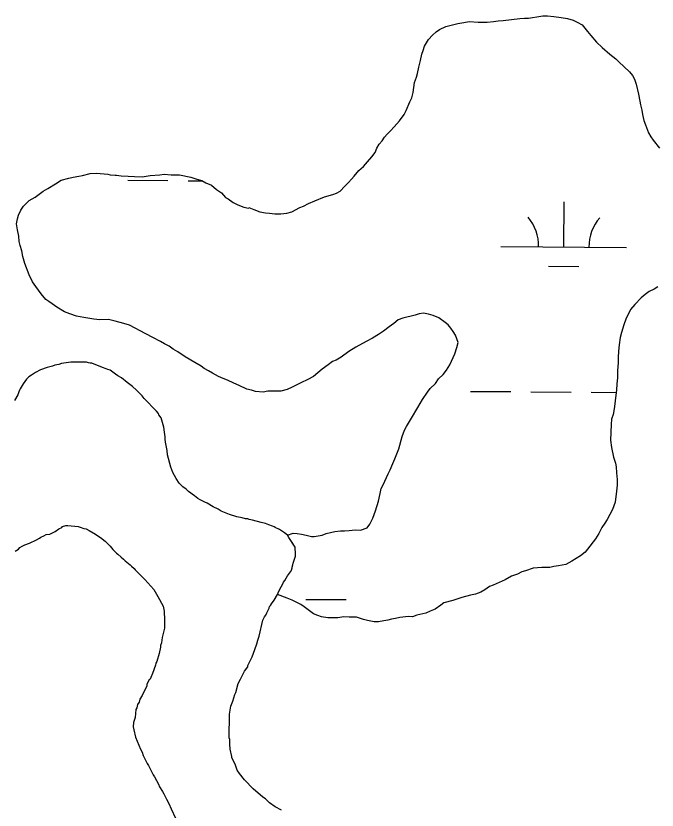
# Model space of a CAD drawing. Extents: x 3172231 to 3210228, y 940198 to 965780.
# Drawn here: x 3176829 to 3177339, y 958866 to 959499 of the extents above; entities that cross this region are included whole.
import ezdxf

# ---------------------------------------------------------------- set-up
doc = ezdxf.new("R2010")
doc.units = 0
doc.layers.add('V-SITE-VEGE', color=7, linetype='Continuous')
doc.layers.add('V-WETL-SWMP', color=7, linetype='Continuous')

msp = doc.modelspace()

# ---------------------------------------------------------------- linework, layer by layer
at = {"layer": 'V-SITE-VEGE'}
for p, q in [((3176863.034, 959221.409), (3176859.743, 959220.711)), ((3176865.232, 959222.122), (3176863.034, 959221.409)), ((3176872.541, 959223.15), (3176865.232, 959222.122)), ((3176884.952, 959223.039), (3176872.541, 959223.15)), ((3176886.773, 959222.658), (3176884.952, 959223.039)), ((3176887.864, 959222.284), (3176886.773, 959222.658)), ((3176889.324, 959222.269), (3176887.864, 959222.284)), ((3176897.691, 959218.911), (3176889.324, 959222.269)), ((3176844.363, 959215.007), (3176841.422, 959212.842)), ((3176848.395, 959217.162), (3176844.363, 959215.007)), ((3176853.888, 959218.937), (3176848.395, 959217.162)), ((3176857.912, 959219.996), (3176853.888, 959218.937)), ((3176859.743, 959220.711), (3176857.912, 959219.996)), ((3176900.601, 959217.788), (3176897.691, 959218.911)), ((3176902.057, 959217.409), (3176900.601, 959217.788)), ((3176903.876, 959216.664), (3176902.057, 959217.409)), ((3176908.23, 959213.705), (3176903.876, 959216.664)), ((3176837.379, 959209.594), (3176834.79, 959205.967)), ((3176839.218, 959211.401), (3176837.379, 959209.594)), ((3176841.422, 959212.842), (3176839.218, 959211.401)), ((3176910.04, 959212.23), (3176908.23, 959213.705)), ((3176912.948, 959210.741), (3176910.04, 959212.23)), ((3176917.296, 959207.053), (3176912.948, 959210.741)), ((3176834.79, 959205.967), (3176832.2, 959201.976)), ((3176921.648, 959203.729), (3176917.296, 959207.053)), ((3176924.904, 959200.78), (3176921.648, 959203.729)), ((3176830.332, 959197.247), (3176827.735, 959192.524)), ((3176831.083, 959199.43), (3176830.332, 959197.247)), ((3176831.825, 959200.884), (3176831.083, 959199.43)), ((3176832.2, 959201.976), (3176831.825, 959200.884)), ((3176929.246, 959196.36), (3176924.904, 959200.78)), ((3176931.05, 959194.154), (3176929.246, 959196.36)), ((3176940.817, 959184.211), (3176931.05, 959194.154)), ((3176942.261, 959182.372), (3176940.817, 959184.211)), ((3176942.615, 959181.274), (3176942.261, 959182.372)), ((3176944.42, 959178.702), (3176942.615, 959181.274)), ((3176946.544, 959171.385), (3176944.42, 959178.702)), ((3176947.238, 959167.362), (3176946.544, 959171.385)), ((3176947.57, 959163.709), (3176947.238, 959167.362)), ((3176947.553, 959161.884), (3176947.57, 959163.709)), ((3176947.895, 959159.326), (3176947.553, 959161.884)), ((3176949.296, 959152.744), (3176947.895, 959159.326)), ((3176949.632, 959149.455), (3176949.296, 959152.744)), ((3176952.098, 959139.577), (3176949.632, 959149.455)), ((3176953.882, 959135.182), (3176952.098, 959139.577)), ((3176954.961, 959132.981), (3176953.882, 959135.182)), ((3176956.396, 959130.412), (3176954.961, 959132.981)), ((3176958.92, 959126.74), (3176956.396, 959130.412)), ((3176961.813, 959123.793), (3176958.92, 959126.74)), ((3176964.351, 959121.946), (3176961.813, 959123.793)), ((3176966.159, 959120.105), (3176964.351, 959121.946)), ((3176970.876, 959116.777), (3176966.159, 959120.105)), ((3176973.776, 959114.561), (3176970.876, 959116.777)), ((3176975.59, 959113.449), (3176973.776, 959114.561)), ((3176979.226, 959111.591), (3176975.59, 959113.449)), ((3176981.042, 959110.846), (3176979.226, 959111.591)), ((3176985.763, 959107.882), (3176981.042, 959110.846)), ((3176989.76, 959106.023), (3176985.763, 959107.882)), ((3176992.302, 959104.538), (3176989.76, 959106.023)), ((3176994.848, 959103.42), (3176992.302, 959104.538)), ((3176998.849, 959101.925), (3176994.848, 959103.42)), ((3177004.674, 959100.049), (3176998.849, 959101.925)), ((3177009.046, 959099.279), (3177004.674, 959100.049)), ((3177011.594, 959098.525), (3177009.046, 959099.279)), ((3177013.421, 959098.509), (3177011.594, 959098.525)), ((3177014.506, 959097.769), (3177013.421, 959098.509)), ((3177017.06, 959097.38), (3177014.506, 959097.769)), ((3177023.978, 959095.494), (3177017.06, 959097.38)), ((3177027.622, 959094.732), (3177023.978, 959095.494)), ((3176860.19, 959088.353), (3176863.129, 959090.517)), ((3176863.129, 959090.517), (3176865.328, 959091.593)), ((3176865.328, 959091.593), (3176866.065, 959092.316)), ((3176866.065, 959092.316), (3176868.627, 959093.022)), ((3176868.627, 959093.022), (3176870.086, 959093.01)), ((3176870.086, 959093.01), (3176878.476, 959092.205)), ((3176878.476, 959092.205), (3176879.932, 959091.826)), ((3176879.932, 959091.826), (3176882.843, 959090.706)), ((3176882.843, 959090.706), (3176884.663, 959090.325)), ((3176884.663, 959090.325), (3176887.209, 959089.207)), ((3176887.209, 959089.207), (3176892.292, 959086.241)), ((3177030.167, 959093.614), (3177027.622, 959094.732)), ((3177033.078, 959092.494), (3177030.167, 959093.614)), ((3177034.534, 959092.115), (3177033.078, 959092.494)), ((3177035.259, 959091.378), (3177034.534, 959092.115)), ((3177038.529, 959089.889), (3177035.259, 959091.378)), ((3177042.521, 959087.298), (3177038.529, 959089.889)), ((3176845.163, 959081.553), (3176847.732, 959082.991)), ((3176847.732, 959082.991), (3176848.831, 959083.712)), ((3176848.831, 959083.712), (3176851.033, 959084.785)), ((3176851.033, 959084.785), (3176852.866, 959085.864)), ((3176852.866, 959085.864), (3176855.791, 959086.202)), ((3176855.791, 959086.202), (3176860.19, 959088.353)), ((3176892.292, 959086.241), (3176894.105, 959084.765)), ((3176894.105, 959084.765), (3176896.286, 959083.652)), ((3176896.286, 959083.652), (3176899.906, 959080.697)), ((3177045.061, 959085.451), (3177042.521, 959087.298)), ((3177046.14, 959083.616), (3177045.061, 959085.451)), ((3177051.18, 959075.905), (3177046.14, 959083.616)), ((3176831.966, 959075.465), (3176833.801, 959076.544)), ((3176833.801, 959076.544), (3176836.001, 959077.619)), ((3176836.001, 959077.619), (3176839.665, 959079.047)), ((3176839.665, 959079.047), (3176845.163, 959081.553)), ((3176899.906, 959080.697), (3176903.888, 959076.646)), ((3176903.888, 959076.646), (3176906.055, 959074.072)), ((3177051.164, 959074.08), (3177051.18, 959075.905)), ((3176828.29, 959072.579), (3176830.862, 959074.379)), ((3176830.862, 959074.379), (3176831.966, 959075.465)), ((3176906.055, 959074.072), (3176908.948, 959071.125)), ((3176908.948, 959071.125), (3176910.038, 959070.386)), ((3176910.038, 959070.386), (3176912.569, 959067.807)), ((3177051.512, 959072.251), (3177051.164, 959074.08)), ((3177051.479, 959068.602), (3177051.512, 959072.251)), ((3176912.569, 959067.807), (3176914.382, 959066.33)), ((3176914.382, 959066.33), (3176915.828, 959064.858)), ((3176915.828, 959064.858), (3176919.817, 959061.903)), ((3177049.605, 959063.142), (3177051.479, 959068.602)), ((3176919.817, 959061.903), (3176920.903, 959060.799)), ((3176920.903, 959060.799), (3176923.076, 959058.954)), ((3176923.076, 959058.954), (3176923.796, 959057.852)), ((3176923.796, 959057.852), (3176931.392, 959050.119)), ((3177047.352, 959056.228), (3177048.464, 959058.042)), ((3177048.464, 959058.042), (3177049.605, 959063.142)), ((3177042.91, 959049.33), (3177045.132, 959052.961)), ((3177045.132, 959052.961), (3177047.352, 959056.228)), ((3176931.392, 959050.119), (3176938.62, 959042.023)), ((3177038.835, 959042.432), (3177041.057, 959046.063)), ((3177041.057, 959046.063), (3177041.802, 959047.88)), ((3177041.802, 959047.88), (3177042.91, 959049.33)), ((3176938.62, 959042.023), (3176941.856, 959036.518)), ((3177034.376, 959033.712), (3177037.065, 959038.254)), ((3177037.065, 959038.254), (3177037.712, 959039.522)), ((3177037.712, 959039.522), (3177038.835, 959042.432)), ((3176941.856, 959036.518), (3176946.167, 959028.813)), ((3177032.16, 959030.81), (3177034.376, 959033.712)), ((3176946.167, 959028.813), (3176946.861, 959024.793)), ((3177028.443, 959023.544), (3177030.303, 959027.179)), ((3177030.303, 959027.179), (3177030.679, 959028.635)), ((3177030.679, 959028.635), (3177031.415, 959029.358)), ((3177031.415, 959029.358), (3177032.16, 959030.81)), ((3176946.861, 959024.793), (3176946.843, 959022.602)), ((3176946.843, 959022.602), (3176947.185, 959020.042)), ((3176947.185, 959020.042), (3176947.105, 959011.284)), ((3177025.471, 959017.729), (3177026.59, 959020.275)), ((3177026.59, 959020.275), (3177027.698, 959021.725)), ((3177027.698, 959021.725), (3177028.443, 959023.544)), ((3177022.438, 959004.983), (3177025.471, 959017.729)), ((3176947.105, 959011.284), (3176945.214, 959004.002)), ((3176945.214, 959004.002), (3176944.811, 958999.623)), ((3177020.556, 958998.794), (3177021.314, 959001.708)), ((3177021.314, 959001.708), (3177022.438, 959004.983)), ((3176944.051, 958996.344), (3176942.91, 958991.245)), ((3176944.061, 958997.438), (3176944.051, 958996.344)), ((3176944.811, 958999.623), (3176944.061, 958997.438)), ((3177016.815, 958988.607), (3177019.057, 958994.425)), ((3177019.057, 958994.425), (3177020.556, 958998.794)), ((3176942.91, 958991.245), (3176941.026, 958984.691)), ((3177013.468, 958981.701), (3177016.815, 958988.607)), ((3176939.906, 958981.785), (3176937.657, 958975.231)), ((3176940.287, 958983.602), (3176939.906, 958981.785)), ((3176941.026, 958984.691), (3176940.287, 958983.602)), ((3177013.458, 958980.605), (3177013.468, 958981.701)), ((3176937.657, 958975.231), (3176936.166, 958971.959)), ((3177009.388, 958974.437), (3177010.871, 958976.978)), ((3177010.871, 958976.978), (3177013.458, 958980.605)), ((3176935.056, 958970.144), (3176933.944, 958968.33)), ((3176935.792, 958970.867), (3176935.056, 958970.144)), ((3176936.166, 958971.959), (3176935.792, 958970.867)), ((3177005.673, 958967.168), (3177007.529, 958970.804)), ((3177007.529, 958970.804), (3177009.014, 958973.343)), ((3177009.014, 958973.343), (3177009.388, 958974.437)), ((3176933.189, 958965.415), (3176929.469, 958957.782)), ((3176933.199, 958966.511), (3176933.189, 958965.415)), ((3176933.944, 958968.33), (3176933.199, 958966.511)), ((3177003.785, 958960.25), (3177005.673, 958967.168)), ((3176929.469, 958957.782), (3176927.618, 958954.88)), ((3177001.532, 958953.336), (3177003.04, 958958.432)), ((3177003.04, 958958.432), (3177003.785, 958960.25)), ((3176925.754, 958950.516), (3176925.003, 958947.968)), ((3176926.864, 958952.331), (3176925.754, 958950.516)), ((3176927.618, 958954.88), (3176926.864, 958952.331)), ((3177000.037, 958949.332), (3177001.532, 958953.336)), ((3176924.257, 958946.514), (3176923.837, 958940.313)), ((3176925.003, 958947.968), (3176924.257, 958946.514)), ((3176998.88, 958942.773), (3177000.037, 958949.332)), ((3176923.837, 958940.313), (3176922.342, 958936.311)), ((3176998.716, 958924.158), (3176998.88, 958942.773)), ((3176922.342, 958936.311), (3176922.31, 958932.662)), ((3176922.31, 958932.662), (3176922.656, 958930.468)), ((3176922.656, 958930.468), (3176924.061, 958924.613)), ((3176924.061, 958924.613), (3176927.993, 958915.09)), ((3176999.069, 958922.694), (3176998.716, 958924.158)), ((3176999.036, 958919.044), (3176999.069, 958922.694)), ((3176999.366, 958915.026), (3176999.036, 958919.044)), ((3176927.993, 958915.09), (3176929.428, 958912.522)), ((3176929.428, 958912.522), (3176930.135, 958909.96)), ((3177000.773, 958909.173), (3176999.366, 958915.026)), ((3176930.135, 958909.96), (3176933.365, 958903.725)), ((3177000.762, 958908.079), (3177000.773, 958909.173)), ((3177003.271, 958902.945), (3177000.762, 958908.079)), ((3176933.365, 958903.725), (3176934.444, 958901.89)), ((3176934.444, 958901.89), (3176938.03, 958894.557)), ((3177005.057, 958898.186), (3177003.271, 958902.945)), ((3176938.03, 958894.557), (3176939.111, 958893.086)), ((3176939.111, 958893.086), (3176942.341, 958887.219)), ((3177006.855, 958895.613), (3177005.057, 958898.186)), ((3177010.826, 958890.469), (3177006.855, 958895.613)), ((3176942.341, 958887.219), (3176943.054, 958885.021)), ((3177017.697, 958883.471), (3177010.826, 958890.469)), ((3176943.054, 958885.021), (3176945.577, 958881.347)), ((3176945.577, 958881.347), (3176946.654, 958879.514)), ((3177025.301, 958876.831), (3177017.697, 958883.471)), ((3176946.654, 958879.514), (3176948.805, 958875.117)), ((3176948.805, 958875.117), (3176950.601, 958871.813)), ((3177027.478, 958875.352), (3177025.301, 958876.831)), ((3177030.741, 958872.403), (3177027.478, 958875.352)), ((3176950.601, 958871.813), (3176952.386, 958867.416)), ((3176952.386, 958867.416), (3176955.968, 958860.085)), ((3177035.091, 958869.079), (3177030.741, 958872.403)), ((3177040.178, 958866.478), (3177035.091, 958869.079))]:
    msp.add_line(p, q, dxfattribs=at)
at = {"layer": 'V-WETL-SWMP'}
for p, q in [((3176917.892, 959367.943), (3176949.892, 959367.725)), ((3176965.891, 959367.616), (3176977.122, 959367.539)), ((3177264.855, 959314.838), (3177265.1, 959350.837)), ((3177214.856, 959315.178), (3177314.854, 959314.497)), ((3177252.75, 959299.489), (3177276.749, 959299.325)), ((3177190.663, 959199.908), (3177222.662, 959199.69)), ((3177238.661, 959199.582), (3177270.661, 959199.364)), ((3177286.66, 959199.255), (3177306.599, 959199.119)), ((3177059.624, 959034.296), (3177091.623, 959034.078))]:
    msp.add_line(p, q, dxfattribs=at)
for points in [[(3177120.24, 959399.25), (3177122.092, 959402.154), (3177124.304, 959404.689), (3177126.882, 959407.221), (3177129.832, 959410.48), (3177134.254, 959415.186), (3177137.95, 959420.263), (3177139.439, 959423.535), (3177142.422, 959430.444), (3177143.911, 959433.716), (3177145.042, 959437.721), (3177146.209, 959445.741), (3177147.708, 959450.108), (3177148.464, 959453.021), (3177149.605, 959458.122), (3177150.746, 959463.222), (3177151.887, 959468.322), (3177153.008, 959471.232), (3177154.135, 959474.872), (3177157.101, 959479.956), (3177160.419, 959483.576), (3177163.362, 959486.105), (3177165.933, 959487.907), (3177171.066, 959490.417), (3177180.579, 959492.886), (3177185.33, 959493.574), (3177189.717, 959494.265), (3177196.648, 959493.838), (3177203.948, 959493.772), (3177209.065, 959494.456), (3177212.718, 959494.789), (3177216.736, 959495.118), (3177229.893, 959496.825), (3177233.546, 959497.157), (3177236.831, 959497.128), (3177246.699, 959498.499), (3177248.162, 959498.851), (3177251.812, 959498.819), (3177256.919, 959498.408), (3177262.752, 959497.626), (3177267.855, 959496.85), (3177272.222, 959495.35), (3177275.494, 959493.861), (3177279.49, 959491.635), (3177283.824, 959486.486), (3177286.349, 959483.178), (3177291.048, 959478.026), (3177295.389, 959473.606), (3177301.548, 959468.441), (3177306.261, 959464.748), (3177308.793, 959462.17), (3177317.119, 959454.43), (3177319.648, 959451.487), (3177321.082, 959448.554), (3177322.506, 959444.526), (3177324.259, 959436.48), (3177325.304, 959430.995), (3177326.008, 959428.069), (3177327.064, 959423.679), (3177327.4, 959420.391), (3177328.452, 959415.636), (3177329.879, 959411.973), (3177332.379, 959405.745), (3177334.174, 959402.444), (3177335.976, 959399.872), (3177341.031, 959393.622)], [(3176943.961, 959239.489), (3176937.786, 959242.829), (3176932.337, 959245.798), (3176919.256, 959252.486), (3176914.889, 959253.985), (3176907.971, 959255.872), (3176902.506, 959257.016), (3176895.567, 959256.713), (3176890.829, 959257.486), (3176882.809, 959258.653), (3176876.979, 959259.8), (3176871.885, 959261.671), (3176867.518, 959263.17), (3176861.346, 959266.876), (3176857.719, 959269.463), (3176855.18, 959271.311), (3176852.642, 959273.159), (3176849.031, 959277.572), (3176844.703, 959283.451), (3176842.181, 959287.124), (3176839.31, 959292.625), (3176836.107, 959301.779), (3176834.331, 959307.271), (3176833.64, 959311.657), (3176832.219, 959316.05), (3176831.519, 959319.342), (3176831.19, 959323.36), (3176830.141, 959328.48), (3176829.453, 959333.231), (3176830.219, 959337.24), (3176830.975, 959340.153), (3176832.836, 959344.152), (3176835.056, 959347.417), (3176839.475, 959351.758), (3176844.246, 959354.635), (3176850.494, 959359.325), (3176854.163, 959361.482), (3176860.401, 959365.076), (3176864.807, 959367.957), (3176871.028, 959369.726), (3176874.32, 959370.427), (3176879.071, 959371.114), (3176881.998, 959371.818), (3176887.851, 959373.226), (3176892.964, 959373.545), (3176902.082, 959372.733), (3176903.904, 959372.352), (3176907.916, 959371.951), (3176909.011, 959371.941), (3176912.657, 959371.543), (3176918.129, 959371.129), (3176923.239, 959371.084), (3176929.441, 959370.663), (3176935.655, 959371.702), (3176943.327, 959372.364), (3176946.98, 959372.696), (3176952.452, 959372.282), (3176955.737, 959372.252), (3176959.022, 959372.223), (3176968.13, 959370.316), (3176972.862, 959368.814), (3176976.867, 959367.683), (3176980.136, 959365.828), (3176984.5, 959363.964), (3176988.485, 959360.643), (3176992.477, 959358.052), (3176995.729, 959354.373), (3176997.91, 959353.258), (3177001.898, 959350.302), (3177005.532, 959348.445), (3177010.261, 959346.577), (3177013.904, 959345.814), (3177014.272, 959346.176), (3177018.274, 959344.68), (3177023.003, 959342.813), (3177027.376, 959342.043), (3177030.658, 959341.649), (3177035.035, 959341.245), (3177039.78, 959341.202), (3177044.531, 959341.89), (3177048.556, 959342.949), (3177054.79, 959346.178), (3177057.72, 959347.247), (3177061.755, 959349.401), (3177066.884, 959351.545), (3177074.579, 959354.761), (3177081.165, 959356.528), (3177084.095, 959357.596), (3177087.031, 959359.395), (3177090.717, 959363.377), (3177093.663, 959366.271), (3177095.876, 959368.807), (3177098.089, 959371.342), (3177101.778, 959375.689), (3177105.457, 959378.941), (3177108.775, 959382.562), (3177112.096, 959386.547), (3177114.684, 959390.175), (3177116.173, 959393.446), (3177118.028, 959396.715), (3177120.24, 959399.25)], [(3177339.675, 959283.031), (3177336.738, 959281.232), (3177332.707, 959279.443), (3177329.764, 959276.914), (3177326.456, 959274.389)], [(3177326.456, 959274.389), (3177321.297, 959268.96), (3177317.976, 959264.974), (3177314.258, 959257.342), (3177312.759, 959252.975), (3177310.878, 959246.786), (3177309.747, 959242.781), (3177308.965, 959236.948), (3177308.554, 959231.841), (3177308.143, 959226.735), (3177308.107, 959222.72), (3177307.687, 959216.518), (3177307.634, 959210.678), (3177307.227, 959205.936), (3177306.816, 959200.83), (3177306.03, 959194.631), (3177305.623, 959189.889), (3177304.857, 959185.881), (3177304.088, 959181.508), (3177302.96, 959177.867), (3177302.556, 959173.491), (3177302.079, 959161.084), (3177302.757, 959155.238), (3177304.513, 959147.556), (3177305.931, 959142.798), (3177306.635, 959139.872), (3177306.957, 959135.124), (3177307.273, 959129.645), (3177307.234, 959125.265), (3177306.826, 959120.524), (3177305.653, 959111.774), (3177303.776, 959105.95), (3177301.55, 959101.955), (3177299.324, 959097.959), (3177297.472, 959095.056), (3177295.25, 959091.425), (3177292.652, 959086.703), (3177290.058, 959082.346), (3177283.781, 959074.372), (3177281.933, 959071.833), (3177278.257, 959068.946), (3177271.283, 959064.628), (3177266.515, 959062.116), (3177260.665, 959061.073), (3177257.009, 959060.376), (3177253.717, 959059.675), (3177247.512, 959059.731), (3177243.859, 959059.399), (3177240.571, 959059.063), (3177234.346, 959056.929), (3177231.42, 959056.225), (3177228.119, 959054.429), (3177223.357, 959052.647), (3177218.221, 959049.773), (3177213.457, 959047.625), (3177208.692, 959045.478), (3177205.762, 959044.409), (3177202.089, 959041.887), (3177198.788, 959040.091), (3177194.757, 959038.302), (3177190.735, 959037.608), (3177183.784, 959035.845), (3177180.489, 959034.78), (3177176.461, 959033.356), (3177169.51, 959031.593), (3177166.938, 959029.791), (3177162.529, 959026.545), (3177158.498, 959024.756), (3177155.2, 959023.325), (3177147.883, 959021.566), (3177144.589, 959020.5), (3177141.304, 959020.53), (3177134.362, 959019.862), (3177131.071, 959019.161), (3177127.779, 959018.461), (3177124.853, 959017.757), (3177121.561, 959017.056), (3177117.54, 959016.362), (3177113.89, 959016.395), (3177108.789, 959017.536), (3177105.511, 959018.295), (3177100.052, 959020.169), (3177094.212, 959020.222), (3177089.833, 959020.261), (3177085.081, 959019.573), (3177077.051, 959019.645), (3177071.948, 959020.421), (3177069.038, 959021.542), (3177065.762, 959022.667), (3177062.5, 959025.251), (3177058.146, 959028.21), (3177055.608, 959030.058), (3177052.339, 959031.913), (3177048.706, 959033.77), (3177044.704, 959035.266), (3177037.065, 959038.255), (3177037.713, 959039.522), (3177038.834, 959042.432), (3177041.057, 959046.063), (3177041.803, 959047.881), (3177042.911, 959049.331)], [(3177042.911, 959049.331), (3177045.134, 959052.962), (3177047.353, 959056.227), (3177048.465, 959058.042), (3177048.846, 959059.864), (3177049.227, 959061.686), (3177049.606, 959063.142), (3177051.48, 959068.601), (3177051.496, 959070.426), (3177051.512, 959072.251), (3177051.164, 959074.079), (3177051.18, 959075.904), (3177048.299, 959080.31), (3177046.139, 959083.615), (3177045.06, 959085.45), (3177049.548, 959087.057), (3177052.83, 959086.662), (3177056.112, 959086.268), (3177059.755, 959085.505), (3177064.125, 959084.371), (3177066.315, 959084.351), (3177072.53, 959085.391), (3177075.828, 959086.821), (3177082.776, 959088.219), (3177087.162, 959088.91), (3177090.447, 959088.88), (3177094.101, 959089.213), (3177098.849, 959089.535), (3177103.229, 959089.496), (3177108.355, 959091.275), (3177110.571, 959094.175), (3177112.804, 959098.901), (3177115.046, 959104.721), (3177117.305, 959112.366), (3177118.82, 959118.558), (3177119.586, 959122.567), (3177121.072, 959125.473), (3177122.559, 959128.38), (3177125.166, 959134.197), (3177126.655, 959137.469), (3177128.891, 959142.56), (3177130.384, 959146.197), (3177133.741, 959154.197), (3177136.384, 959164.029), (3177138.255, 959169.123), (3177139.741, 959172.03), (3177143.815, 959178.563), (3177148.635, 959186.916), (3177152.344, 959193.453), (3177156.411, 959199.257), (3177158.627, 959202.157), (3177162.678, 959206.136), (3177165.266, 959209.764), (3177168.949, 959213.381), (3177171.533, 959216.643), (3177174.127, 959221), (3177178.221, 959229.724), (3177179.726, 959234.821), (3177180.857, 959238.826), (3177178.72, 959244.685), (3177176.921, 959247.622), (3177175.119, 959250.193), (3177172.952, 959252.768), (3177170.413, 959254.616), (3177165.336, 959258.311), (3177160.972, 959260.176), (3177157.332, 959261.303), (3177153.324, 959262.069), (3177149.67, 959261.737), (3177146.741, 959260.668), (3177136.863, 959258.201), (3177133.2, 959256.774), (3177129.524, 959253.887), (3177125.851, 959251.365), (3177121.438, 959247.754), (3177117.4, 959245.235), (3177112.629, 959242.357), (3177107.493, 959239.483), (3177099.424, 959235.175), (3177093.916, 959231.574), (3177087.672, 959227.25), (3177083.634, 959224.731), (3177080.704, 959223.662), (3177077.397, 959221.137), (3177072.619, 959217.529), (3177065.632, 959211.751), (3177061.229, 959209.236), (3177055.731, 959206.73), (3177048.763, 959203.142), (3177044.732, 959201.353), (3177039.609, 959199.939), (3177034.864, 959199.981), (3177029.389, 959200.03), (3177025.732, 959199.333), (3177019.531, 959199.754), (3177016.256, 959200.878), (3177012.612, 959201.641), (3177006.433, 959204.616), (3177002.435, 959206.477), (3176997.344, 959208.713), (3176993.708, 959210.206)], [(3176993.708, 959210.206), (3176990.071, 959211.698), (3176985.349, 959214.296), (3176982.08, 959216.15), (3176978.811, 959218.005), (3176976.273, 959219.853), (3176971.189, 959222.818), (3176963.563, 959227.267), (3176957.759, 959231.334), (3176954.129, 959233.557), (3176950.864, 959235.776), (3176947.23, 959237.634), (3176943.961, 959239.489)]]:
    msp.add_lwpolyline(points, dxfattribs=at)
for centre, start, end in [((3177209.616, 959315.689), 358.838166, 40.381825), ((3177320.1, 959314.937), 138.838161, 180.38182)]:
    msp.add_arc(centre, 35.246, start, end, dxfattribs=at)

doc.saveas('drawing.dxf')
